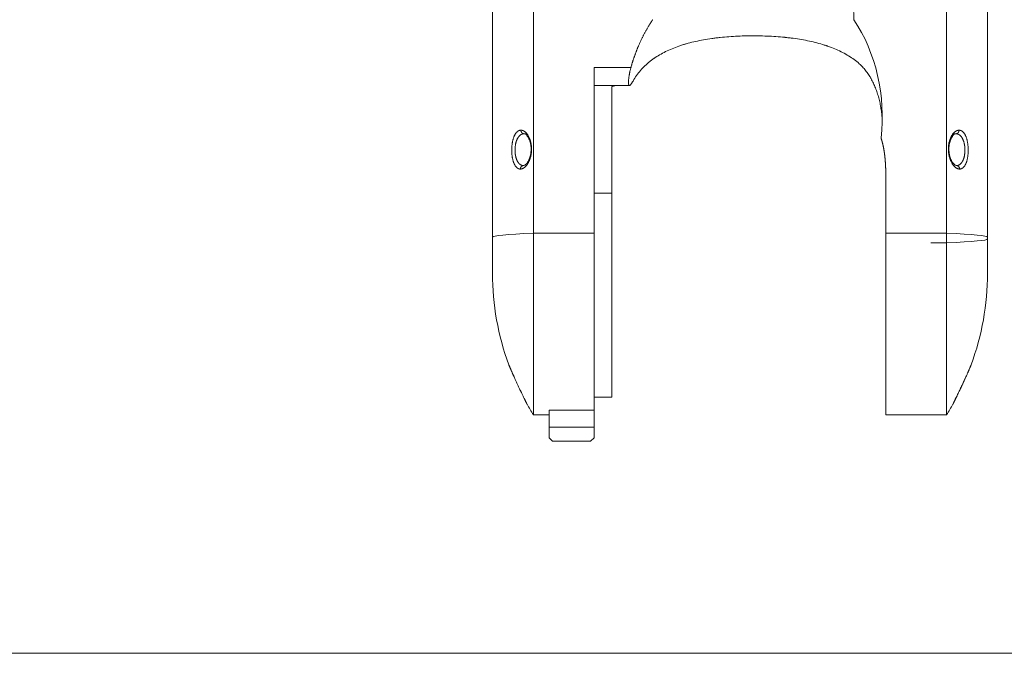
# Model space of a CAD drawing. Header units: millimetres. Extents: x 5437 to 18441, y -4466 to 3128.
# Tile 487 of 497: x 15854 to 16411, y -1159 to -800. Entities that reach past the tile are written whole.
import ezdxf

# ---------------------------------------------------------------- set-up
doc = ezdxf.new("R2010")
doc.units = ezdxf.units.MM
doc.layers.add('1', color=7, linetype='Continuous', true_color=0xffffff)

msp = doc.modelspace()

# ---------------------------------------------------------------- linework, layer by layer
at = {"color": 0, "lineweight": 20}
msp.add_lwpolyline([(14900.553, 79.80386), (16807.46596, 79.80386), (16807.46596, -1158.94869), (14900.553, -1158.94869)], close=True, dxfattribs=at)
at = {"layer": '1', "color": 0, "lineweight": 20}
for p, q in [((16144.6129, -921.19478), (16144.6129, -556.46875)), ((16378.38457, -921.19478), (16378.38457, -556.46875)), ((16121.49874, -923.38656), (16121.49874, -558.66053)), ((16401.49874, -923.38656), (16401.49874, -558.66053)), ((16178.99874, -827.42168), (16178.99874, -921.19478)), ((16199.78232, -827.42168), (16178.99874, -827.42168)), ((16178.99874, -837.69565), (16198.9612, -837.69565)), ((16188.99874, -898.51615), (16188.99874, -838.20911)), ((16343.99874, -921.19478), (16343.99874, -889.19117)), ((16188.99874, -898.51615), (16178.99874, -898.51615)), ((16188.99874, -1013.9345), (16188.99874, -898.51615)), ((16121.49874, -923.38656), (16121.49874, -943.9346)), ((16178.99874, -921.19478), (16144.6129, -921.19478)), ((16144.6129, -1023.9345), (16144.6129, -921.19478)), ((16178.99874, -1021.31762), (16178.99874, -921.19478)), ((16343.99874, -1023.9345), (16343.99874, -921.19478)), ((16378.38457, -921.19478), (16343.99874, -921.19478)), ((16378.38457, -926.67423), (16378.38457, -921.19478)), ((16401.49874, -924.48245), (16401.49874, -923.38656)), ((16401.49874, -943.9346), (16401.49874, -924.48245)), ((16378.38457, -926.67423), (16369.49874, -926.67423)), ((16378.38457, -1023.9345), (16378.38457, -926.67423)), ((16188.99874, -1013.9345), (16178.99874, -1013.9345)), ((16144.6129, -1023.9345), (16153.49874, -1023.9345)), ((16153.49874, -1031.05593), (16153.49874, -1021.31762)), ((16153.49874, -1021.31762), (16178.99874, -1021.31762)), ((16178.99874, -1021.31762), (16178.99874, -1031.05593)), ((16343.99874, -1023.9345), (16378.38457, -1023.9345)), ((16153.49874, -1036.9345), (16153.49874, -1031.05593)), ((16153.49874, -1031.05593), (16178.99874, -1031.05593)), ((16178.99874, -1036.9345), (16178.99874, -1031.05593)), ((16155.49874, -1038.9345), (16153.49874, -1036.9345)), ((16176.99874, -1038.9345), (16155.49874, -1038.9345)), ((16178.99874, -1036.9345), (16176.99874, -1038.9345))]:
    msp.add_line(p, q, dxfattribs=at)
for centre, start, end in [((16271.49874, -943.9346), 180, 200.157405), ((16251.49874, -943.9346), 339.8433595, 0), ((16271.49874, -943.9346), 209.5539333, 212.2309096), ((16251.49874, -943.9346), 327.7690904, 330.4459643)]:
    msp.add_arc(centre, 150, start, end, dxfattribs=at)
for centre, major_axis, ratio, start_param, end_param in [((16268.99874, -855.20641), (0, -87.43851), 0.834872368, 1.431673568, 2.248471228), ((16271.49874, -923.38656), (150, 0), 0.02739726, 2.579057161, 3.141593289), ((16251.49874, -923.38656), (-150, 0), 0.02739726, 3.141592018, 3.704128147), ((16251.49874, -924.48245), (150, 0), 0.02739726, 5.720649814, 6.283185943)]:
    msp.add_ellipse(centre, major_axis=major_axis, ratio=ratio, start_param=start_param, end_param=end_param, dxfattribs=at)
for points, degree, knots in [([(16321.33421, -556.46875), (16321.58494, -566.6708), (16321.8279, -576.87831), (16322.06356, -587.09242), (16323.1558, -635.90506), (16324.09324, -684.7198), (16324.75357, -723.25592), (16325.3431, -761.80853), (16325.86812, -800.38392)], 5, [0, 0, 0, 0, 0, 0, 0.209367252, 0.209367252, 0.209367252, 1, 1, 1, 1, 1, 1]), ([(16212.12936, -800.38391), (16211.22169, -801.73476), (16210.34577, -803.10692), (16209.50174, -804.49902), (16206.52285, -809.67417), (16203.97462, -815.08436), (16202.34954, -819.12139), (16200.95237, -823.23986), (16199.78232, -827.42168)], 5, [0, 0, 0, 0, 0, 0, 0.272603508, 0.272603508, 0.272603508, 1, 1, 1, 1, 1, 1]), ([(16328.99874, -825.3082), (16328.06356, -824.48874), (16327.09078, -823.71105), (16325.07201, -822.23183), (16324.02602, -821.5303), (16321.86138, -820.19735), (16320.74274, -819.56592), (16318.43194, -818.36816), (16317.2398, -817.80182), (16314.77972, -816.73004), (16313.51179, -816.22461), (16311.87708, -815.62872), (16311.54765, -815.51134), (16311.13268, -815.36683), (16311.04951, -815.33804), (16310.88298, -815.2807), (16310.63287, -815.1951), (16309.71249, -814.88548), (16308.86566, -814.61678), (16306.81372, -813.99528), (16305.41971, -813.61206), (16302.57805, -812.90252), (16301.13041, -812.5762), (16298.17898, -811.97617), (16296.6752, -811.70247), (16293.60792, -811.20443), (16292.04442, -810.9801), (16289.65077, -810.679), (16288.84481, -810.58455), (16287.9286, -810.48485), (16287.82667, -810.47386), (16287.62254, -810.45207), (16287.52031, -810.44126), (16287.21354, -810.40915), (16286.59951, -810.34612), (16285.98401, -810.28668), (16283.92908, -810.09632), (16282.2747, -809.9689), (16278.94465, -809.76058), (16277.26898, -809.67968), (16273.89576, -809.56288), (16272.19821, -809.52698), (16269.63491, -809.50711), (16268.77765, -809.50616), (16267.80998, -809.5116), (16267.70239, -809.51229), (16267.48738, -809.51386), (16267.16503, -809.51649), (16266.41409, -809.52449), (16265.77248, -809.53457), (16263.63827, -809.57525), (16261.94529, -809.63041), (16258.58693, -809.786), (16256.92154, -809.88643), (16253.61744, -810.13431), (16251.97872, -810.28177), (16249.94657, -810.4976), (16249.33815, -810.56472), (16248.63044, -810.64726), (16248.32759, -810.68355), (16248.1258, -810.70795), (16248.02493, -810.72026), (16247.11853, -810.83182), (16246.32093, -810.93697), (16243.95141, -811.27078), (16242.40274, -811.51772), (16239.36324, -812.06323), (16237.87242, -812.3618), (16234.94561, -813.01444), (16233.50963, -813.36852), (16231.74767, -813.84893), (16231.22157, -813.99589), (16230.69916, -814.14721), (16230.3517, -814.24907), (16230.17832, -814.30051), (16229.31469, -814.55982), (16228.63355, -814.77421), (16226.61854, -815.43881), (16225.313, -815.91043), (16222.77386, -816.91449), (16221.54027, -817.44694), (16219.14288, -818.57723), (16217.97909, -819.17506), (16215.72057, -820.44159), (16214.62583, -821.11027), (16213.43342, -821.90613), (16213.30148, -821.99516), (16213.03869, -822.17446), (16212.90778, -822.26476), (16212.51728, -822.53713), (16211.74482, -823.08791), (16210.9978, -823.65708), (16209.53731, -824.82054), (16208.60833, -825.62968), (16206.83905, -827.31877), (16205.99873, -828.19872), (16204.40762, -830.0341), (16203.65681, -830.98952), (16202.24718, -832.98149), (16201.58834, -834.01803), (16200.97764, -835.09864)], 3, [0, 0, 0, 0, 0.03125, 0.03125, 0.0625, 0.0625, 0.09375, 0.09375, 0.125, 0.125, 0.15625, 0.15625, 0.1640625, 0.1640625, 0.166015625, 0.166015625, 0.16796875, 0.171875, 0.1875, 0.1875, 0.21875, 0.21875, 0.25, 0.25, 0.28125, 0.28125, 0.3125, 0.3125, 0.328125, 0.328125, 0.330078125, 0.330078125, 0.33203125, 0.33203125, 0.3359375, 0.34375, 0.34375, 0.375, 0.375, 0.40625, 0.40625, 0.4375, 0.4375, 0.453125, 0.453125, 0.455078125, 0.455078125, 0.45703125, 0.4609375, 0.46875, 0.46875, 0.5, 0.5, 0.53125, 0.53125, 0.5625, 0.5625, 0.5703125, 0.57421875, 0.576171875, 0.576171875, 0.578125, 0.578125, 0.59375, 0.59375, 0.625, 0.625, 0.65625, 0.65625, 0.6875, 0.6875, 0.6953125, 0.69921875, 0.69921875, 0.703125, 0.703125, 0.71875, 0.71875, 0.75, 0.75, 0.78125, 0.78125, 0.8125, 0.8125, 0.84375, 0.84375, 0.84765625, 0.84765625, 0.8515625, 0.8515625, 0.859375, 0.875, 0.875, 0.90625, 0.90625, 0.9375, 0.9375, 0.96875, 0.96875, 1, 1, 1, 1]), ([(16200.97764, -835.09864), (16200.88885, -835.25575), (16200.71578, -835.55703), (16200.46918, -835.9703), (16200.23511, -836.34463), (16200.08716, -836.56767), (16199.97916, -836.72464), (16199.9259, -836.80055), (16199.87374, -836.87249), (16199.83921, -836.91956), (16199.82208, -836.94263), (16199.73738, -837.05529), (16199.60738, -837.21896), (16199.42801, -837.41519), (16199.31831, -837.51301), (16199.21334, -837.59401), (16199.16322, -837.6261), (16199.0915, -837.66119), (16199.06817, -837.67071), (16199.03402, -837.68165), (16199.02277, -837.68474), (16199.00064, -837.68978), (16198.94622, -837.69952), (16198.85611, -837.69161), (16198.75167, -837.62757), (16198.69199, -837.54918), (16198.63714, -837.45266), (16198.61212, -837.39532), (16198.57818, -837.29525), (16198.56744, -837.25948), (16198.54734, -837.1838), (16198.53794, -837.14385), (16198.51168, -837.01773), (16198.48178, -836.83289), (16198.45164, -836.50631), (16198.44121, -836.2556), (16198.43704, -836.05497), (16198.43626, -835.98599), (16198.43602, -835.87931), (16198.4361, -835.84318), (16198.43656, -835.77001), (16198.43849, -835.58499), (16198.44888, -835.2334), (16198.47722, -834.72608), (16198.52019, -834.18057), (16198.55891, -833.79127), (16198.58645, -833.53977), (16198.59212, -833.48904), (16198.60376, -833.38721), (16198.62167, -833.23373), (16198.64093, -833.07807), (16198.68125, -832.7639), (16198.73983, -832.33742), (16198.84255, -831.6755), (16198.92138, -831.21954), (16198.98465, -830.87204), (16199.00644, -830.75523), (16199.05141, -830.51995), (16199.07447, -830.40213), (16199.1454, -830.04813), (16199.19499, -829.81143), (16199.29896, -829.33674), (16199.4077, -828.86076), (16199.58574, -828.14319), (16199.71493, -827.66254), (16199.78232, -827.42167)], 3, [0, 0, 0, 0, 0.03125, 0.0625, 0.09375, 0.125, 0.125, 0.140625, 0.1484375, 0.1484375, 0.15625, 0.15625, 0.1875, 0.21875, 0.25, 0.25, 0.28125, 0.28125, 0.296875, 0.296875, 0.3046875, 0.3046875, 0.3125, 0.34375, 0.375, 0.40625, 0.40625, 0.4375, 0.4375, 0.453125, 0.453125, 0.46875, 0.46875, 0.5, 0.53125, 0.5625, 0.5625, 0.578125, 0.578125, 0.5859375, 0.5859375, 0.59375, 0.625, 0.65625, 0.6875, 0.71875, 0.71875, 0.7265625, 0.7265625, 0.734375, 0.75, 0.75, 0.78125, 0.8125, 0.84375, 0.84375, 0.859375, 0.859375, 0.875, 0.875, 0.90625, 0.90625, 0.9375, 0.96875, 1, 1, 1, 1]), ([(16328.99874, -825.3082), (16329.62738, -825.85906), (16330.23839, -826.45239), (16331.42286, -827.71644), (16331.99634, -828.38719), (16333.10369, -829.80041), (16333.63756, -830.54289), (16334.40714, -831.7069), (16334.65846, -832.1033), (16335.02743, -832.71009), (16335.20991, -833.01653), (16335.38936, -833.32748), (16335.5083, -833.53577), (16335.56746, -833.64044), (16336.09583, -834.58529), (16336.53841, -835.44713), (16337.37098, -837.20898), (16337.76098, -838.10902), (16338.48949, -839.94196), (16338.828, -840.87488), (16339.45419, -842.76811), (16339.74186, -843.72843), (16340.26658, -845.67028), (16340.50363, -846.65182), (16340.82105, -848.13447), (16340.9205, -848.6304), (16341.06007, -849.37606), (16341.105, -849.62495), (16341.19161, -850.123), (16341.23325, -850.37185), (16341.43308, -851.6149), (16341.56631, -852.6054), (16341.72661, -854.0775), (16341.77346, -854.56592), (16341.854, -855.53706), (16341.8877, -856.01977), (16341.92944, -856.75728), (16341.94214, -857.01445), (16341.95294, -857.2706)], 3, [0, 0, 0, 0, 0.081504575, 0.081504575, 0.16300915, 0.16300915, 0.244513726, 0.244513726, 0.285266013, 0.285266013, 0.305642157, 0.315830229, 0.315830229, 0.326018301, 0.326018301, 0.407522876, 0.407522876, 0.489027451, 0.489027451, 0.570532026, 0.570532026, 0.652036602, 0.652036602, 0.733541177, 0.733541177, 0.774293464, 0.774293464, 0.794669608, 0.794669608, 0.815045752, 0.815045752, 0.896550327, 0.896550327, 0.937302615, 0.937302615, 0.978054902, 0.978054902, 1, 1, 1, 1]), ([(16137.25819, -884.91005), (16137.24965, -884.91004), (16137.23259, -884.91001), (16137.20704, -884.90966), (16137.18153, -884.90911), (16137.15605, -884.90831), (16137.13061, -884.90729), (16137.10521, -884.90603), (16137.07985, -884.90455), (16137.05452, -884.90283), (16137.02924, -884.90087), (16137.00399, -884.89869), (16136.97877, -884.89627), (16136.9536, -884.89363), (16136.92846, -884.89075), (16136.90336, -884.88764), (16136.8783, -884.88429), (16136.85328, -884.88072), (16136.82829, -884.87691), (16136.80334, -884.87288), (16136.77843, -884.86861), (16136.75355, -884.8641), (16136.72872, -884.85937), (16136.70392, -884.8544), (16136.67915, -884.84921), (16136.65443, -884.84378), (16136.62974, -884.83812), (16136.60509, -884.83222), (16136.58047, -884.8261), (16136.5559, -884.81974), (16136.53135, -884.81315), (16136.50685, -884.80633), (16136.48238, -884.79928), (16136.45795, -884.792), (16136.43356, -884.78448), (16136.40921, -884.77673), (16136.38489, -884.76875), (16136.3606, -884.76054), (16136.33636, -884.7521), (16136.31215, -884.74342), (16136.28798, -884.73452), (16136.19049, -884.69761), (16136.0216, -884.62401), (16135.78508, -884.49528), (16135.55415, -884.34336), (16135.32762, -884.16737), (16135.10611, -883.96747), (16134.8903, -883.7435), (16134.68178, -883.49702), (16134.45672, -883.19634), (16134.21894, -882.83238), (16133.97319, -882.39457), (16133.74182, -881.91709), (16133.52564, -881.40144), (16133.3257, -880.84846), (16133.1429, -880.26066), (16132.97783, -879.64033), (16132.83145, -878.98921), (16132.70453, -878.31118), (16132.5974, -877.60933), (16132.51085, -876.88636), (16132.44537, -876.14731), (16132.40099, -875.39582), (16132.37825, -874.63533), (16132.37727, -873.87158), (16132.39774, -873.10836), (16132.4399, -872.34948), (16132.50345, -871.60049), (16132.58781, -870.8648), (16132.69286, -870.14603), (16132.81798, -869.44896), (16132.96234, -868.77621), (16133.12553, -868.13079), (16133.30671, -867.51625), (16133.5049, -866.93426), (16133.71943, -866.38702), (16133.94941, -865.87679), (16134.19374, -865.40437), (16134.45158, -864.9712), (16134.69968, -864.61095), (16134.93351, -864.31321), (16135.14943, -864.06905), (16135.37217, -863.84711), (16135.60012, -863.6489), (16135.83261, -863.47429), (16136.06901, -863.32344), (16136.31051, -863.19552), (16136.49152, -863.11848), (16136.60888, -863.07561), (16136.66079, -863.05772), (16136.71284, -863.04085), (16136.76503, -863.025), (16136.81735, -863.01017), (16136.86982, -862.99636), (16136.92242, -862.98357), (16136.97516, -862.9718), (16137.02804, -862.96105), (16137.08106, -862.95132), (16137.13421, -862.94261), (16137.18751, -862.93492), (16137.24094, -862.92826), (16137.29452, -862.92261), (16137.34824, -862.91798), (16137.40209, -862.91436), (16137.45609, -862.91179), (16137.51022, -862.91016), (16137.5464, -862.90994), (16137.5645, -862.90983)], 3, [0, 0, 0, 0, 0.00156953, 0.003138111, 0.004705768, 0.006272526, 0.007838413, 0.009403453, 0.010967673, 0.012531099, 0.014093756, 0.01565567, 0.017216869, 0.018777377, 0.02033722, 0.021896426, 0.02345502, 0.025013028, 0.026570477, 0.028127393, 0.029683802, 0.031239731, 0.032795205, 0.034350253, 0.035904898, 0.037459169, 0.039013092, 0.040566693, 0.042119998, 0.043673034, 0.045225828, 0.046778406, 0.048330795, 0.049883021, 0.05143511, 0.05298709, 0.054538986, 0.056090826, 0.057642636, 0.059194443, 0.060746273, 0.062298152, 0.077998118, 0.093605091, 0.109147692, 0.124654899, 0.140387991, 0.156013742, 0.171564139, 0.187071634, 0.208052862, 0.228853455, 0.249559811, 0.270555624, 0.291375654, 0.312117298, 0.333106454, 0.353942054, 0.37473205, 0.395696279, 0.41654206, 0.437385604, 0.45831021, 0.479162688, 0.500063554, 0.520936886, 0.541786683, 0.562732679, 0.583553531, 0.604396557, 0.625375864, 0.64614491, 0.666975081, 0.687971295, 0.708696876, 0.729510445, 0.750506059, 0.771201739, 0.791994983, 0.812968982, 0.828474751, 0.844022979, 0.859645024, 0.875371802, 0.890879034, 0.906419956, 0.922022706, 0.937715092, 0.940983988, 0.944252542, 0.947520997, 0.950789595, 0.954058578, 0.957328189, 0.960598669, 0.963870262, 0.967143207, 0.970417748, 0.973694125, 0.976972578, 0.980253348, 0.983536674, 0.986822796, 0.990111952, 0.99340438, 0.996700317, 1, 1, 1, 1]), ([(16137.5645, -862.90983), (16137.57323, -862.90985), (16137.59069, -862.90988), (16137.6169, -862.91023), (16137.64312, -862.9108), (16137.66935, -862.91161), (16137.69559, -862.91266), (16137.72184, -862.91394), (16137.7481, -862.91546), (16137.77438, -862.91722), (16137.80066, -862.91922), (16137.82695, -862.92145), (16137.85326, -862.92392), (16137.87957, -862.92662), (16137.90589, -862.92957), (16137.93223, -862.93275), (16137.95857, -862.93616), (16137.98493, -862.93982), (16138.0113, -862.94371), (16138.03767, -862.94783), (16138.06406, -862.9522), (16138.09045, -862.9568), (16138.11686, -862.96164), (16138.14328, -862.96671), (16138.1697, -862.97202), (16138.19614, -862.97757), (16138.22259, -862.98336), (16138.24905, -862.98938), (16138.27551, -862.99564), (16138.30199, -863.00213), (16138.32848, -863.00887), (16138.35497, -863.01584), (16138.38148, -863.02304), (16138.408, -863.03049), (16138.43452, -863.03817), (16138.46106, -863.04609), (16138.48761, -863.05424), (16138.51416, -863.06263), (16138.54073, -863.07126), (16138.5673, -863.08013), (16138.59389, -863.08923), (16138.70025, -863.12658), (16138.88607, -863.20081), (16139.15061, -863.33005), (16139.4136, -863.48227), (16139.67556, -863.65786), (16139.93561, -863.85641), (16140.19275, -864.07778), (16140.44546, -864.32092), (16140.77834, -864.67625), (16141.18224, -865.17522), (16141.64415, -865.86521), (16142.07359, -866.63716), (16142.42357, -867.40169), (16142.69968, -868.11834), (16142.91395, -868.76643), (16143.10337, -869.44444), (16143.2661, -870.14984), (16143.39961, -870.88041), (16143.50187, -871.62949), (16143.57194, -872.39374), (16143.6082, -873.16989), (16143.61003, -873.9488), (16143.57796, -874.72675), (16143.51188, -875.50001), (16143.413, -876.26), (16143.28327, -877.00353), (16143.12395, -877.7273), (16142.93727, -878.42555), (16142.72589, -879.09618), (16142.49178, -879.7367), (16142.23709, -880.34448), (16141.96451, -880.9183), (16141.67614, -881.45639), (16141.37354, -881.958), (16141.05913, -882.42248), (16140.73487, -882.84848), (16140.42938, -883.20387), (16140.14681, -883.4985), (16139.89014, -883.7407), (16139.62991, -883.96134), (16139.3674, -884.15952), (16139.10357, -884.33503), (16138.8393, -884.48738), (16138.57425, -884.61684), (16138.37965, -884.69486), (16138.25577, -884.73808), (16138.20266, -884.75569), (16138.14961, -884.77235), (16138.09663, -884.78805), (16138.04371, -884.80281), (16137.99087, -884.81662), (16137.93809, -884.82948), (16137.88538, -884.84138), (16137.83274, -884.85234), (16137.78016, -884.86235), (16137.72766, -884.87141), (16137.67522, -884.87952), (16137.62285, -884.88668), (16137.57054, -884.89289), (16137.51831, -884.89815), (16137.46614, -884.90246), (16137.41404, -884.90583), (16137.36202, -884.90823), (16137.31005, -884.90974), (16137.27548, -884.90995), (16137.25819, -884.91005)], 3, [0, 0, 0, 0, 0.001559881, 0.003119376, 0.004678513, 0.006237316, 0.007795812, 0.009354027, 0.010911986, 0.012469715, 0.01402724, 0.015584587, 0.017141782, 0.018698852, 0.020255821, 0.021812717, 0.023369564, 0.024926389, 0.026483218, 0.028040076, 0.029596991, 0.031153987, 0.03271109, 0.034268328, 0.035825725, 0.037383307, 0.038941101, 0.040499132, 0.042057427, 0.04361601, 0.045174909, 0.046734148, 0.048293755, 0.049853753, 0.051414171, 0.052975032, 0.054536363, 0.05609819, 0.057660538, 0.059223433, 0.060786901, 0.062350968, 0.077988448, 0.093575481, 0.109138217, 0.124702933, 0.140403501, 0.156013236, 0.171560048, 0.187072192, 0.218484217, 0.249498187, 0.281005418, 0.312009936, 0.333126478, 0.353958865, 0.374618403, 0.395709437, 0.41656422, 0.437316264, 0.458305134, 0.479174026, 0.500070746, 0.520911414, 0.541775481, 0.562808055, 0.58352057, 0.604368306, 0.625478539, 0.646117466, 0.666940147, 0.68805135, 0.708678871, 0.729479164, 0.750537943, 0.77119541, 0.791977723, 0.812957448, 0.828481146, 0.844030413, 0.859632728, 0.875315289, 0.890890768, 0.906454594, 0.922032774, 0.937651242, 0.940781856, 0.943909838, 0.947035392, 0.950158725, 0.953280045, 0.95639956, 0.959517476, 0.962634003, 0.965749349, 0.968863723, 0.971977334, 0.97509039, 0.978203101, 0.981315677, 0.984428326, 0.987541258, 0.990654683, 0.993768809, 0.996883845, 1, 1, 1, 1]), ([(16139.35028, -864.9345), (16139.06755, -864.9345), (16138.78481, -864.87186), (16138.51685, -864.74648), (16138.03988, -864.38399), (16137.7221, -863.84542), (16137.61345, -863.54382), (16137.56101, -863.22644), (16137.56449, -862.90983)], 5, [0, 0, 0, 0, 0, 0, 0.5, 0.5, 0.5, 1, 1, 1, 1, 1, 1]), ([(16385.73929, -884.91005), (16385.73064, -884.91003), (16385.71336, -884.90997), (16385.6874, -884.90958), (16385.66143, -884.90897), (16385.63544, -884.90812), (16385.60944, -884.90703), (16385.58341, -884.90571), (16385.55737, -884.90414), (16385.53131, -884.90234), (16385.50524, -884.9003), (16385.47914, -884.89803), (16385.45303, -884.89552), (16385.42691, -884.89277), (16385.40076, -884.88978), (16385.3746, -884.88655), (16385.34842, -884.88309), (16385.32223, -884.87939), (16385.29601, -884.87545), (16385.26978, -884.87128), (16385.24354, -884.86687), (16385.21727, -884.86222), (16385.19099, -884.85733), (16385.16469, -884.8522), (16385.13837, -884.84684), (16385.11204, -884.84124), (16385.08569, -884.8354), (16385.05932, -884.82933), (16385.03294, -884.82302), (16385.00654, -884.81647), (16384.98012, -884.80968), (16384.95368, -884.80265), (16384.92723, -884.79539), (16384.90076, -884.78789), (16384.87427, -884.78015), (16384.84777, -884.77218), (16384.82125, -884.76397), (16384.79471, -884.75552), (16384.76815, -884.74683), (16384.74158, -884.7379), (16384.71499, -884.72874), (16384.60881, -884.69123), (16384.42306, -884.61674), (16384.15799, -884.48726), (16383.89367, -884.33486), (16383.62983, -884.15933), (16383.36735, -883.96116), (16383.10716, -883.74055), (16382.85052, -883.49834), (16382.51155, -883.14491), (16382.09809, -882.64931), (16381.62137, -881.96557), (16381.17327, -881.20156), (16380.80286, -880.44584), (16380.50597, -879.73739), (16380.27183, -879.09662), (16380.06047, -878.42575), (16379.87381, -877.72723), (16379.71449, -877.0032), (16379.58472, -876.2595), (16379.48577, -875.4995), (16379.41965, -874.72645), (16379.38748, -873.94878), (16379.38924, -873.17002), (16379.42553, -872.39377), (16379.49562, -871.62933), (16379.5979, -870.88006), (16379.73146, -870.14944), (16379.89422, -869.44399), (16380.08366, -868.76595), (16380.29794, -868.11792), (16380.53481, -867.5032), (16380.79151, -866.92303), (16381.06594, -866.3792), (16381.35634, -865.87278), (16381.66021, -865.40434), (16381.9755, -864.97517), (16382.27419, -864.6175), (16382.55161, -864.3213), (16382.80436, -864.07807), (16383.06156, -863.8566), (16383.32166, -863.65798), (16383.58366, -863.48233), (16383.84668, -863.33009), (16384.11127, -863.20082), (16384.306, -863.12303), (16384.4301, -863.08), (16384.48324, -863.06251), (16384.53635, -863.04596), (16384.58941, -863.03036), (16384.64244, -863.01571), (16384.69542, -863.00201), (16384.74837, -862.98925), (16384.80128, -862.97745), (16384.85414, -862.96659), (16384.90697, -862.95667), (16384.95976, -862.94771), (16385.0125, -862.93969), (16385.06521, -862.93262), (16385.11788, -862.9265), (16385.1705, -862.92133), (16385.22308, -862.9171), (16385.27563, -862.91382), (16385.32813, -862.9115), (16385.38059, -862.91007), (16385.41551, -862.90991), (16385.43298, -862.90983)], 3, [0, 0, 0, 0, 0.001558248, 0.0031162, 0.004673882, 0.006231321, 0.007788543, 0.009345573, 0.010902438, 0.012459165, 0.014015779, 0.015572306, 0.017128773, 0.018685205, 0.02024163, 0.021798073, 0.02335456, 0.024911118, 0.026467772, 0.028024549, 0.029581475, 0.031138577, 0.032695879, 0.03425341, 0.035811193, 0.037369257, 0.038927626, 0.040486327, 0.042045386, 0.043604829, 0.045164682, 0.046724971, 0.048285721, 0.04984696, 0.051408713, 0.052971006, 0.054533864, 0.056097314, 0.057661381, 0.059226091, 0.060791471, 0.062357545, 0.077976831, 0.093556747, 0.109123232, 0.124702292, 0.14038046, 0.155979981, 0.171528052, 0.18705214, 0.218424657, 0.249440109, 0.280909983, 0.311900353, 0.333011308, 0.353839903, 0.374491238, 0.395599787, 0.416454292, 0.437181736, 0.458207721, 0.479066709, 0.49990359, 0.520788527, 0.541660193, 0.562666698, 0.583414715, 0.604271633, 0.625371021, 0.646026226, 0.666858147, 0.687978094, 0.708602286, 0.729407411, 0.750484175, 0.771121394, 0.791900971, 0.812898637, 0.828413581, 0.84396385, 0.85957772, 0.875283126, 0.890847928, 0.906412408, 0.922002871, 0.937645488, 0.940772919, 0.943898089, 0.947021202, 0.950142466, 0.953262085, 0.956380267, 0.959497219, 0.962613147, 0.965728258, 0.968842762, 0.971956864, 0.975070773, 0.978184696, 0.981298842, 0.984413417, 0.98752863, 0.990644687, 0.993761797, 0.996880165, 1, 1, 1, 1]), ([(16383.64719, -864.9345), (16383.92992, -864.9345), (16384.21266, -864.87186), (16384.48062, -864.74648), (16384.95759, -864.38399), (16385.27537, -863.84541), (16385.38402, -863.54381), (16385.43646, -863.22643), (16385.43298, -862.90983)], 5, [0, 0, 0, 0, 0, 0, 0.5, 0.5, 0.5, 1, 1, 1, 1, 1, 1]), ([(16385.43298, -862.90983), (16385.44158, -862.90986), (16385.45878, -862.90992), (16385.48454, -862.91029), (16385.51027, -862.91088), (16385.53597, -862.91171), (16385.56164, -862.91276), (16385.58728, -862.91405), (16385.61289, -862.91556), (16385.63846, -862.91731), (16385.66401, -862.91928), (16385.68952, -862.92149), (16385.715, -862.92393), (16385.74045, -862.92659), (16385.76587, -862.92949), (16385.79125, -862.93261), (16385.81661, -862.93597), (16385.84193, -862.93956), (16385.86722, -862.94337), (16385.89248, -862.94742), (16385.91771, -862.9517), (16385.94291, -862.95621), (16385.96807, -862.96094), (16385.99321, -862.96591), (16386.01831, -862.97111), (16386.04339, -862.97654), (16386.06843, -862.9822), (16386.09344, -862.98809), (16386.11842, -862.99421), (16386.14337, -863.00055), (16386.16828, -863.00713), (16386.19317, -863.01394), (16386.21802, -863.02098), (16386.24285, -863.02825), (16386.26764, -863.03575), (16386.2924, -863.04348), (16386.31714, -863.05144), (16386.34184, -863.05963), (16386.36651, -863.06806), (16386.39114, -863.07671), (16386.41575, -863.08559), (16386.51489, -863.12234), (16386.68687, -863.19556), (16386.92833, -863.32349), (16387.16474, -863.47436), (16387.39722, -863.64896), (16387.62515, -863.84715), (16387.84786, -864.06903), (16388.06377, -864.31315), (16388.2976, -864.61081), (16388.54571, -864.97099), (16388.80357, -865.40412), (16389.04791, -865.87649), (16389.2779, -866.38669), (16389.49245, -866.93392), (16389.69065, -867.51589), (16389.87185, -868.13042), (16390.03505, -868.77587), (16390.17942, -869.44861), (16390.30456, -870.14568), (16390.40962, -870.86448), (16390.49399, -871.60017), (16390.55756, -872.34916), (16390.59971, -873.10812), (16390.6202, -873.87135), (16390.61923, -874.6351), (16390.59648, -875.39556), (16390.55212, -876.14709), (16390.48665, -876.88621), (16390.40009, -877.60922), (16390.29296, -878.31111), (16390.16604, -878.98916), (16390.01966, -879.64023), (16389.8546, -880.26055), (16389.67182, -880.84834), (16389.47189, -881.4013), (16389.25572, -881.91694), (16389.02438, -882.39442), (16388.77866, -882.83223), (16388.54091, -883.19624), (16388.31585, -883.49697), (16388.10733, -883.7435), (16387.89149, -883.96752), (16387.66997, -884.16744), (16387.44344, -884.34342), (16387.21251, -884.49533), (16386.97594, -884.62405), (16386.7982, -884.70149), (16386.68281, -884.74452), (16386.63179, -884.76246), (16386.58061, -884.77937), (16386.52927, -884.79526), (16386.47776, -884.81011), (16386.42609, -884.82394), (16386.37426, -884.83674), (16386.32226, -884.84852), (16386.27009, -884.85926), (16386.21776, -884.86898), (16386.16527, -884.87767), (16386.1126, -884.88534), (16386.05978, -884.89198), (16386.00678, -884.89759), (16385.95362, -884.90217), (16385.90028, -884.90573), (16385.84678, -884.90824), (16385.79312, -884.9098), (16385.75724, -884.90997), (16385.73929, -884.91005)], 3, [0, 0, 0, 0, 0.001567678, 0.003134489, 0.004700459, 0.006265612, 0.007829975, 0.009393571, 0.010956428, 0.01251857, 0.014080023, 0.015640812, 0.017200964, 0.018760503, 0.020319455, 0.021877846, 0.023435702, 0.024993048, 0.02654991, 0.028106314, 0.029662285, 0.031217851, 0.032773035, 0.034327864, 0.035882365, 0.037436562, 0.038990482, 0.040544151, 0.042097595, 0.043650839, 0.045203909, 0.046756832, 0.048309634, 0.04986234, 0.051414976, 0.052967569, 0.054520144, 0.056072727, 0.057625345, 0.059178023, 0.060730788, 0.062283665, 0.07797085, 0.093571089, 0.109112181, 0.124622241, 0.140345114, 0.155964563, 0.171511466, 0.187017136, 0.207989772, 0.228783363, 0.249481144, 0.270473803, 0.291287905, 0.312017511, 0.333009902, 0.353840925, 0.374615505, 0.395589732, 0.416433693, 0.437261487, 0.45819968, 0.479051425, 0.499936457, 0.520825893, 0.541677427, 0.562611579, 0.58344965, 0.604296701, 0.62526901, 0.646052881, 0.666887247, 0.68788004, 0.708617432, 0.729436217, 0.750433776, 0.771136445, 0.791935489, 0.812917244, 0.828424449, 0.84397573, 0.859603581, 0.87534002, 0.890844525, 0.906387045, 0.921996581, 0.937701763, 0.940968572, 0.94423532, 0.947502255, 0.950769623, 0.954037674, 0.957306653, 0.96057681, 0.96384839, 0.967121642, 0.97039681, 0.973674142, 0.976953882, 0.980236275, 0.983521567, 0.986810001, 0.990101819, 0.993397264, 0.996696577, 1, 1, 1, 1]), ([(16139.04806, -882.9345), (16138.47389, -882.9345), (16137.91333, -882.8111), (16137.3761, -882.56077), (16136.35935, -881.79184), (16135.52124, -880.50591), (16135.15445, -879.72881), (16134.63257, -878.1749), (16134.33884, -876.36754), (16134.25813, -875.56306), (16134.15342, -873.06114), (16134.47609, -870.56504), (16134.88432, -869.04623), (16135.8923, -866.80432), (16137.27135, -865.5002), (16137.9363, -865.12157), (16138.63523, -864.9345), (16139.35029, -864.9345)], 5, [0, 0, 0, 0, 0, 0, 0.179708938, 0.179708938, 0.179708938, 0.362925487, 0.362925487, 0.362925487, 0.499219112, 0.499219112, 0.499219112, 0.778150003, 0.778150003, 0.778150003, 1, 1, 1, 1, 1, 1]), ([(16140.38949, -865.08875), (16140.46496, -865.22012), (16140.64798, -865.50323), (16140.9523, -865.93266), (16141.35186, -866.44686), (16141.87733, -867.27871), (16142.38744, -868.36839), (16142.87233, -869.81928), (16143.22593, -871.59761), (16143.35528, -873.52102), (16143.25483, -875.33524), (16143.00254, -876.87499), (16142.56444, -878.54647), (16141.99726, -879.92997), (16141.29048, -881.14706), (16140.59603, -882.05293), (16139.70616, -882.82042), (16139.05592, -882.99807), (16138.70153, -882.97234)], 3, [0, 0, 0, 0, 0.074169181, 0.132856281, 0.175112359, 0.221218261, 0.272698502, 0.330258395, 0.393751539, 0.458561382, 0.516759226, 0.568269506, 0.613048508, 0.697690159, 0.743408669, 0.806840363, 0.892842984, 1, 1, 1, 1]), ([(16341.2934, -867.3319), (16341.67042, -868.46864), (16342.00051, -869.6199), (16342.28944, -870.78038), (16342.85759, -873.40596), (16343.26132, -876.05241), (16343.44261, -877.52479), (16343.7588, -880.75009), (16343.92264, -883.96956), (16343.97538, -885.71475), (16343.99874, -887.45544), (16343.99874, -889.19117)], 5, [0, 0, 0, 0, 0, 0, 0.267539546, 0.267539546, 0.267539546, 0.601995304, 0.601995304, 0.601995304, 1, 1, 1, 1, 1, 1]), ([(16384.29594, -882.97234), (16383.94732, -882.99527), (16383.3195, -882.83009), (16382.48226, -882.12753), (16381.85861, -881.35448), (16381.33091, -880.51986), (16380.83555, -879.53643), (16380.33328, -878.21117), (16379.90635, -876.52235), (16379.67232, -874.62865), (16379.67255, -872.78512), (16379.84924, -871.19621), (16380.13074, -869.86793), (16380.49227, -868.70075), (16380.93721, -867.6308), (16381.43898, -866.7515), (16381.84833, -866.1778), (16382.28045, -865.61123), (16382.51477, -865.25563), (16382.60796, -865.08878)], 3, [0, 0, 0, 0, 0.104547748, 0.186286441, 0.243816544, 0.283737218, 0.329768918, 0.383578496, 0.445008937, 0.510298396, 0.569357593, 0.621717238, 0.667358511, 0.710051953, 0.758213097, 0.81228038, 0.846873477, 0.889939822, 1, 1, 1, 1]), ([(16383.64719, -864.9345), (16384.6761, -864.9345), (16385.67202, -865.32249), (16386.58041, -866.10912), (16387.90976, -868.23339), (16388.62397, -871.30965), (16388.79571, -872.75612), (16388.84459, -875.70903), (16388.33277, -878.40623), (16387.94198, -879.6015), (16387.02274, -881.41004), (16385.81617, -882.46411), (16385.22009, -882.77931), (16384.59332, -882.9345), (16383.94941, -882.9345)], 5, [0, 0, 0, 0, 0, 0, 0.319241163, 0.319241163, 0.319241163, 0.558174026, 0.558174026, 0.558174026, 0.798459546, 0.798459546, 0.798459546, 1, 1, 1, 1, 1, 1]), ([(16137.25819, -884.91005), (16137.2616, -884.59836), (16137.31934, -884.28741), (16137.43133, -883.99299), (16137.7519, -883.46848), (16138.22523, -883.11674), (16138.49008, -882.99522), (16138.76907, -882.9345), (16139.04806, -882.9345)], 5, [0, 0, 0, 0, 0, 0, 0.5, 0.5, 0.5, 1, 1, 1, 1, 1, 1]), ([(16385.73929, -884.91005), (16385.73588, -884.59836), (16385.67813, -884.28741), (16385.56614, -883.99299), (16385.24557, -883.46848), (16384.77224, -883.11674), (16384.50739, -882.99522), (16384.2284, -882.9345), (16383.94941, -882.9345)], 5, [0, 0, 0, 0, 0, 0, 0.5, 0.5, 0.5, 1, 1, 1, 1, 1, 1]), ([(16130.85768, -996.0282), (16130.85282, -996.01678), (16130.83347, -995.97127), (16130.80247, -995.89832), (16130.76826, -995.81775), (16130.74693, -995.7675), (16130.73451, -995.73821), (16130.72861, -995.72431), (16130.7231, -995.71131), (16130.71797, -995.69921), (16130.71322, -995.68801), (16130.70886, -995.67771), (16130.70487, -995.6683), (16130.70126, -995.65979), (16130.69804, -995.65218), (16130.69519, -995.64546), (16130.69272, -995.63965), (16130.69064, -995.63472), (16130.68893, -995.6307), (16130.6876, -995.62756), (16130.68666, -995.62534), (16130.68607, -995.62395), (16130.686, -995.62378), (16130.68596, -995.62369)], 3, [0, 0, 0, 0, 0.042754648, 0.174043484, 0.305154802, 0.436357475, 0.469634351, 0.502873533, 0.536079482, 0.569256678, 0.602409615, 0.635542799, 0.668660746, 0.701767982, 0.734869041, 0.767968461, 0.801070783, 0.834180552, 0.867302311, 0.900440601, 0.933599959, 0.966784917, 1, 1, 1, 1]), ([(16130.68596, -995.62369), (16130.68597, -995.62371), (16130.68599, -995.62375), (16130.68613, -995.62408), (16130.68635, -995.6246), (16130.68666, -995.62534), (16130.68706, -995.62629), (16130.68756, -995.62745), (16130.68814, -995.62882), (16130.68881, -995.6304), (16130.68957, -995.6322), (16130.69042, -995.6342), (16130.69136, -995.63641), (16130.69238, -995.63884), (16130.6935, -995.64148), (16130.69471, -995.64433), (16130.69601, -995.64739), (16130.69739, -995.65066), (16130.69887, -995.65414), (16130.70043, -995.65784), (16130.70209, -995.66174), (16130.70383, -995.66586), (16130.70567, -995.67019), (16130.70759, -995.67473), (16130.70961, -995.67948), (16130.71171, -995.68444), (16130.71391, -995.68962), (16130.71619, -995.695), (16130.71856, -995.7006), (16130.72102, -995.70641), (16130.72358, -995.71243), (16130.72622, -995.71867), (16130.72895, -995.72511), (16130.73178, -995.73177), (16130.73469, -995.73864), (16130.73769, -995.74572), (16130.74812, -995.7703), (16130.7682, -995.81762), (16130.80241, -995.89817), (16130.84244, -995.99239), (16130.89925, -996.12595), (16130.97828, -996.31145), (16131.0865, -996.56494), (16131.2112, -996.85639), (16131.34412, -997.16617), (16131.48177, -997.48601), (16131.6213, -997.80934), (16131.77146, -998.15627), (16131.94116, -998.54716), (16132.13211, -998.9854), (16132.34611, -999.47458), (16132.56418, -999.971), (16132.78399, -1000.46925), (16133.00357, -1000.96496), (16133.2321, -1001.47883), (16133.46976, -1002.01107), (16133.71676, -1002.56189), (16134.00318, -1003.19779), (16134.33088, -1003.92141), (16134.70139, -1004.73466), (16135.08333, -1005.56793), (16135.4718, -1006.41026), (16135.8638, -1007.25485), (16136.25617, -1008.09519), (16136.65076, -1008.9354), (16136.98123, -1009.63498), (16137.24688, -1010.19482), (16137.44766, -1010.61673), (16137.64675, -1011.03389), (16137.91638, -1011.59727), (16138.25167, -1012.29478), (16138.65422, -1013.12761), (16139.04736, -1013.93644), (16139.37058, -1014.59794), (16139.62168, -1015.10988), (16139.81064, -1015.49415), (16139.98772, -1015.85339), (16140.16348, -1016.20916), (16140.33418, -1016.55385), (16140.49519, -1016.87825), (16140.63557, -1017.16056), (16140.72076, -1017.33162), (16140.7664, -1017.42318), (16140.78077, -1017.452), (16140.79472, -1017.47996), (16140.80824, -1017.50707), (16140.82133, -1017.53332), (16140.83401, -1017.55871), (16140.84625, -1017.58325), (16140.85807, -1017.60692), (16140.86946, -1017.62974), (16140.88043, -1017.6517), (16140.89097, -1017.6728), (16140.90108, -1017.69305), (16140.91076, -1017.71243), (16140.92001, -1017.73095), (16140.92884, -1017.74862), (16140.93724, -1017.76543), (16140.9452, -1017.78137), (16140.95274, -1017.79646), (16140.95985, -1017.81068), (16140.96653, -1017.82405), (16140.97278, -1017.83655), (16140.9786, -1017.8482), (16140.98399, -1017.85898), (16140.98895, -1017.8689), (16140.99347, -1017.87796), (16140.99757, -1017.88616), (16141.00124, -1017.8935), (16141.00447, -1017.89997), (16141.00727, -1017.90559), (16141.00965, -1017.91034), (16141.01159, -1017.91422), (16141.0131, -1017.91725), (16141.01417, -1017.91939), (16141.01484, -1017.92074), (16141.01493, -1017.92091), (16141.01497, -1017.92099)], 3, [0, 0, 0, 0, 0.001318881, 0.00263714, 0.003954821, 0.005271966, 0.006588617, 0.007904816, 0.009220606, 0.010536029, 0.011851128, 0.013165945, 0.014480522, 0.015794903, 0.01710913, 0.018423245, 0.019737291, 0.021051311, 0.022365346, 0.023679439, 0.024993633, 0.02630797, 0.027622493, 0.028937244, 0.030252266, 0.0315676, 0.032883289, 0.034199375, 0.035515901, 0.036832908, 0.038150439, 0.039468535, 0.040787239, 0.042106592, 0.043426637, 0.044747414, 0.046068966, 0.056796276, 0.067516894, 0.078252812, 0.089025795, 0.107529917, 0.126022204, 0.144603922, 0.163373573, 0.179025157, 0.194730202, 0.210539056, 0.226500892, 0.24526537, 0.264182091, 0.283322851, 0.300329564, 0.317428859, 0.334666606, 0.352088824, 0.369741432, 0.38767001, 0.412194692, 0.436941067, 0.46202625, 0.487569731, 0.512700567, 0.537923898, 0.563357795, 0.589123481, 0.602414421, 0.615706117, 0.629015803, 0.642360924, 0.670436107, 0.698455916, 0.728860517, 0.759054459, 0.776156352, 0.793121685, 0.80999145, 0.82680706, 0.846898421, 0.866787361, 0.886546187, 0.906247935, 0.908962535, 0.911672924, 0.914379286, 0.91708181, 0.919780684, 0.922476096, 0.925168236, 0.927857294, 0.93054346, 0.933226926, 0.935907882, 0.938586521, 0.941263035, 0.943937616, 0.946610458, 0.949281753, 0.951951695, 0.954620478, 0.957288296, 0.959955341, 0.962621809, 0.965287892, 0.967953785, 0.970619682, 0.973285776, 0.97595226, 0.978619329, 0.981287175, 0.98395599, 0.986625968, 0.9892973, 0.991970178, 0.994644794, 0.997321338, 1, 1, 1, 1]), ([(16381.98251, -1017.92099), (16381.98252, -1017.92097), (16381.98254, -1017.92092), (16381.98273, -1017.92054), (16381.98303, -1017.91994), (16381.98346, -1017.91908), (16381.984, -1017.91799), (16381.98467, -1017.91665), (16381.98546, -1017.91507), (16381.98637, -1017.91325), (16381.9874, -1017.91118), (16381.98856, -1017.90888), (16381.98983, -1017.90632), (16381.99123, -1017.90353), (16381.99274, -1017.90049), (16381.99438, -1017.89721), (16381.99614, -1017.89369), (16381.99802, -1017.88993), (16382.00003, -1017.88592), (16382.00215, -1017.88167), (16382.00439, -1017.87717), (16382.00676, -1017.87244), (16382.00925, -1017.86746), (16382.01186, -1017.86224), (16382.01459, -1017.85678), (16382.01744, -1017.85107), (16382.02041, -1017.84513), (16382.0235, -1017.83894), (16382.02672, -1017.83251), (16382.03005, -1017.82583), (16382.03351, -1017.81892), (16382.03709, -1017.81176), (16382.04078, -1017.80436), (16382.0446, -1017.79671), (16382.04854, -1017.78883), (16382.0526, -1017.7807), (16382.05678, -1017.77233), (16382.06109, -1017.76372), (16382.06551, -1017.75487), (16382.07005, -1017.74578), (16382.07472, -1017.73644), (16382.0795, -1017.72686), (16382.08441, -1017.71704), (16382.08944, -1017.70698), (16382.09458, -1017.69668), (16382.09985, -1017.68613), (16382.10524, -1017.67535), (16382.11074, -1017.66432), (16382.11637, -1017.65305), (16382.12212, -1017.64154), (16382.12799, -1017.62978), (16382.13398, -1017.61779), (16382.14009, -1017.60555), (16382.14631, -1017.59308), (16382.15266, -1017.58036), (16382.15913, -1017.5674), (16382.16572, -1017.5542), (16382.17243, -1017.54075), (16382.17926, -1017.52707), (16382.18621, -1017.51314), (16382.19327, -1017.49898), (16382.20046, -1017.48457), (16382.20777, -1017.46992), (16382.21519, -1017.45503), (16382.22274, -1017.4399), (16382.2304, -1017.42452), (16382.23819, -1017.40891), (16382.27228, -1017.34051), (16382.33776, -1017.20905), (16382.44504, -1016.99339), (16382.56558, -1016.75075), (16382.69926, -1016.48125), (16382.84753, -1016.18176), (16383.01022, -1015.85245), (16383.18724, -1015.49331), (16383.37616, -1015.10914), (16383.58775, -1014.67775), (16383.82307, -1014.1965), (16384.08315, -1013.66282), (16384.3892, -1013.03253), (16384.74464, -1012.2972), (16385.14416, -1011.46608), (16385.54746, -1010.62226), (16385.89152, -1009.89827), (16386.17772, -1009.29319), (16386.40367, -1008.81387), (16386.62893, -1008.33442), (16386.85347, -1007.85491), (16387.07727, -1007.37538), (16387.30031, -1006.89586), (16387.58019, -1006.29204), (16387.91348, -1005.56937), (16388.29544, -1004.73605), (16388.66601, -1003.92267), (16389.03662, -1003.10429), (16389.40385, -1002.28804), (16389.76382, -1001.48273), (16390.10339, -1000.71843), (16390.37726, -1000.0983), (16390.59308, -999.60732), (16390.75753, -999.232), (16390.91439, -998.87291), (16391.12659, -998.38571), (16391.37932, -997.80252), (16391.60297, -997.28349), (16391.75838, -996.92142), (16391.86207, -996.67927), (16391.95516, -996.46147), (16392.03778, -996.26783), (16392.10339, -996.1138), (16392.15496, -995.99254), (16392.195, -995.89832), (16392.22922, -995.81775), (16392.25054, -995.7675), (16392.26297, -995.73821), (16392.26886, -995.72431), (16392.27437, -995.71131), (16392.2795, -995.69921), (16392.28425, -995.68801), (16392.28862, -995.67771), (16392.2926, -995.6683), (16392.29621, -995.65979), (16392.29944, -995.65218), (16392.30228, -995.64546), (16392.30475, -995.63965), (16392.30683, -995.63472), (16392.30854, -995.6307), (16392.30987, -995.62756), (16392.31081, -995.62534), (16392.3114, -995.62395), (16392.31148, -995.62378), (16392.31151, -995.62369)], 3, [0, 0, 0, 0, 0.001421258, 0.002841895, 0.00426194, 0.005681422, 0.007100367, 0.008518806, 0.009936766, 0.011354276, 0.012771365, 0.014188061, 0.015604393, 0.017020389, 0.018436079, 0.01985149, 0.021266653, 0.022681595, 0.024096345, 0.025510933, 0.026925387, 0.028339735, 0.029754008, 0.031168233, 0.03258244, 0.033996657, 0.035410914, 0.036825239, 0.038239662, 0.03965421, 0.041068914, 0.042483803, 0.043898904, 0.045314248, 0.046729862, 0.048145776, 0.04956202, 0.05097862, 0.052395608, 0.053813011, 0.055230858, 0.056649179, 0.058068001, 0.059487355, 0.060907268, 0.062327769, 0.063748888, 0.065170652, 0.06659309, 0.068016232, 0.069440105, 0.070864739, 0.072290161, 0.073716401, 0.075143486, 0.076571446, 0.078000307, 0.0794301, 0.080860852, 0.082292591, 0.083725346, 0.085159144, 0.086594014, 0.088029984, 0.089467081, 0.090905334, 0.09234477, 0.093785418, 0.109548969, 0.125340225, 0.14119665, 0.157155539, 0.17325375, 0.190060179, 0.20692234, 0.22388159, 0.240978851, 0.261064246, 0.281207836, 0.301474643, 0.329497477, 0.357584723, 0.384233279, 0.410818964, 0.425595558, 0.440246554, 0.454794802, 0.469262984, 0.483673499, 0.498048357, 0.512409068, 0.537953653, 0.563040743, 0.587789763, 0.612317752, 0.639040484, 0.665205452, 0.690966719, 0.716478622, 0.730875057, 0.745136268, 0.759292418, 0.773374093, 0.805189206, 0.836589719, 0.851626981, 0.866531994, 0.881354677, 0.896146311, 0.910959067, 0.921730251, 0.932465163, 0.943185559, 0.953913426, 0.95663433, 0.959352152, 0.962067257, 0.96478001, 0.96749078, 0.970199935, 0.972907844, 0.975614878, 0.978321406, 0.9810278, 0.983734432, 0.986441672, 0.989149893, 0.991859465, 0.99457076, 0.997284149, 1, 1, 1, 1]), ([(16382.42625, -1017.03115), (16382.59878, -1016.69009), (16382.96631, -1015.95195), (16383.61769, -1014.6172), (16384.26539, -1013.2706), (16385.06953, -1011.58246), (16386.02271, -1009.56191), (16387.15952, -1007.13924), (16388.35688, -1004.56989), (16389.42347, -1002.23418), (16390.31783, -1000.23523), (16391.03025, -998.61718), (16391.71063, -997.04197), (16392.0265, -996.30058), (16392.15126, -996.00123)], 3, [0, 0, 0, 0, 0.08047125, 0.150812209, 0.213502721, 0.270248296, 0.370155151, 0.45685325, 0.550981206, 0.664802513, 0.731387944, 0.806765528, 0.894456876, 1, 1, 1, 1]), ([(16382.40958, -1017.06467), (16382.39441, -1017.09517), (16382.33552, -1017.21354), (16382.28263, -1017.31974), (16382.24652, -1017.39219)], 3, [0, 0, 0, 0, 0.251317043, 1, 1, 1, 1])]:
    msp.add_open_spline(points, degree=degree, knots=knots, dxfattribs=at)
for points in [[(16188.99874, -838.20911), (16189.38063, -838.06868), (16189.76779, -837.94121), (16190.15974, -837.82705), (16190.55592, -837.72655), (16190.95565, -837.64002)], [(16139.35028, -864.9345), (16139.55679, -864.9345), (16139.7646, -864.95013), (16139.97327, -864.98121), (16140.18234, -865.02763), (16140.39132, -865.08928)], [(16382.60484, -865.0897), (16382.81409, -865.02786), (16383.02342, -864.98131), (16383.23235, -864.95015), (16383.44042, -864.9345), (16383.64719, -864.93451)]]:
    msp.add_open_spline(points, degree=5, dxfattribs=at)

doc.saveas('drawing.dxf')
